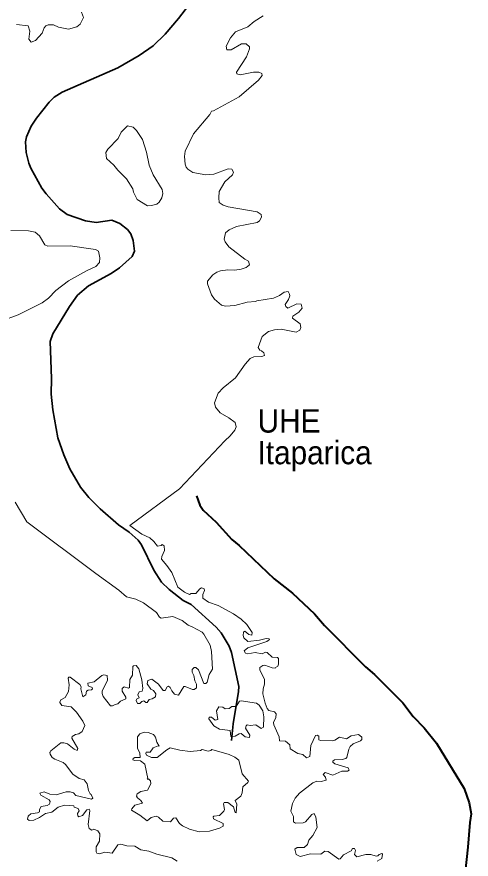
# Model space of a CAD drawing. Extents: x 553962 to 842807, y 8883888 to 9032388.
# Drawn here: x 578448 to 580386, y 8916252 to 8919850 of the extents above; entities that cross this region are included whole.
import ezdxf
from ezdxf.enums import TextEntityAlignment as Align

# ---------------------------------------------------------------- set-up
doc = ezdxf.new("R2010")
doc.units = 0
doc.header["$LTSCALE"] = 200
doc.linetypes.add('LONG_DASH_SHORT_DASH', pattern=[9.9, 6, -1.2, 1.5, -1.2])
doc.layers.add('6', color=7, linetype='Continuous', lineweight=13)

msp = doc.modelspace()

# ---------------------------------------------------------------- linework, layer by layer
at = {"layer": '6'}
msp.add_line((578490.1, 8917693.2), (578784.8, 8917471.3), dxfattribs=at)
at = {"layer": '6', "linetype": 'LONG_DASH_SHORT_DASH', "lineweight": 35}
msp.add_lwpolyline([(579291, 8920043.1), (579137.8, 8919842.8), (579080.5, 8919775.2), (579029.5, 8919725.5), (578969.8, 8919684.3), (578878.2, 8919631.6), (578641.2, 8919527.8), (578607.5, 8919506.6), (578585.5, 8919485.5), (578531, 8919416.2), (578508.9, 8919382.5), (578489.1, 8919337.6), (578485.2, 8919315.1), (578487.3, 8919270.2), (578498.6, 8919225.2), (578508.1, 8919202.8), (578554.8, 8919118), (578572.9, 8919093.8), (578630.4, 8919030.2), (578662.2, 8919005.9), (578740.7, 8918978.3), (578785.6, 8918971), (578853, 8918981.3), (578886.8, 8918967.1), (578920.4, 8918940.8), (578934.7, 8918922.2), (578944.3, 8918894), (578949.9, 8918849), (578940.4, 8918826.6), (578886.4, 8918777.3), (578850.5, 8918753.1), (578753.6, 8918701.1), (578706.1, 8918660.5), (578672.4, 8918612.1), (578601.1, 8918496.3), (578590.2, 8918462.5), (578595.4, 8918305.1), (578594.6, 8918237.6), (578601, 8918170.3), (578622.6, 8918051), (578647.7, 8917978.3), (578674.1, 8917918.6), (578719.9, 8917840.4), (578754.5, 8917795.8), (578802.9, 8917748.3), (578882.1, 8917679.1), (578927.3, 8917649), (578965.1, 8917614.7), (578979.8, 8917594.3), (579031.7, 8917485.4), (579064.8, 8917435.4), (579097.3, 8917404.1), (579157.9, 8917356.5), (579191.2, 8917339.2), (579297.6, 8917243.3), (579319.2, 8917218.6), (579353.8, 8917162), (579364.1, 8917134.3), (579394.4, 8916988.5), (579393.5, 8916968.2), (579370.6, 8916829.9), (579363.6, 8916758.3)], dxfattribs=at)
at = {"layer": '6'}
for points in [[(578724.3, 8919870.2), (578732, 8919846.5), (578718.7, 8919818.4), (578704.2, 8919807.5), (578668, 8919796.3), (578626, 8919806.2), (578603.8, 8919815), (578582, 8919815.4), (578572.1, 8919811), (578564.3, 8919802.8), (578555.3, 8919780.5), (578527.5, 8919748.3), (578508.6, 8919741.9), (578499.4, 8919754.4), (578502.8, 8919788.5), (578495.9, 8919811.9), (578446.7, 8919817.1)], [(579427.7, 8919679.2), (579427.7, 8919679.2), (579440.6, 8919712.7), (579441.1, 8919721), (579426, 8919734), (579406.5, 8919734.1), (579361.6, 8919708.6), (579343.9, 8919709), (579340.8, 8919723.7), (579359.8, 8919759.6), (579380.5, 8919785), (579433.7, 8919806.7), (579461, 8919829.2), (579499, 8919853.4)], [(579295.8, 8918182.3), (579291.5, 8918200.6), (579307.5, 8918242), (579327.8, 8918264.5), (579381, 8918307.3), (579422.1, 8918366.6), (579442.8, 8918390.3), (579458.5, 8918396.8), (579492.9, 8918398.1), (579504.6, 8918403.3), (579502.1, 8918414), (579491.2, 8918423.6), (579484.3, 8918425.4), (579477, 8918437), (579495.2, 8918484.1), (579521.1, 8918506.1), (579547.4, 8918513.1), (579576, 8918516.1), (579639.6, 8918503.2), (579655.1, 8918511.3), (579659.8, 8918523.3), (579656.9, 8918537.9), (579624.6, 8918563), (579625.6, 8918570.8), (579651.2, 8918588.3), (579665, 8918605.2), (579661.2, 8918622.9), (579642.5, 8918623.8), (579604.2, 8918605.7), (579595.9, 8918611.7), (579593.3, 8918620.7), (579607.5, 8918642.4), (579612.3, 8918657.9), (579611.4, 8918665.7), (579604.8, 8918676.1), (579589, 8918673.1), (579568.6, 8918658.8), (579543.1, 8918648), (579472.5, 8918637.1), (579466.2, 8918633.7), (579429.9, 8918630.3), (579378.4, 8918616.5), (579337.7, 8918613.6), (579320.5, 8918618.6), (579290.7, 8918643.6), (579278.5, 8918662.3), (579260.9, 8918708.6), (579260.8, 8918720.6), (579283.7, 8918747.4), (579301.1, 8918759.1), (579316.6, 8918764.7), (579347.4, 8918769.1), (579377.5, 8918767.2), (579405.6, 8918771.7), (579426.4, 8918779), (579440.6, 8918790.7), (579436.8, 8918806.1), (579419.9, 8918814.4), (579352.2, 8918867.1), (579336.1, 8918887.9), (579332.2, 8918899.6), (579337.8, 8918926.9), (579354.2, 8918939.8), (579384.9, 8918954.1), (579473.2, 8918970.6), (579483.9, 8918978.8), (579491.7, 8918993.8), (579490.8, 8919005.1), (579473.9, 8919017.2), (579350.2, 8919038), (579327.8, 8919045.3), (579311.8, 8919056.6), (579309.2, 8919076.5), (579311, 8919104.1), (579335.2, 8919144.6), (579368, 8919174.6), (579371.9, 8919185.9), (579365.5, 8919198.3), (579349.9, 8919200.1), (579288, 8919178.1), (579254.1, 8919175.1), (579198.1, 8919185.4), (579177.3, 8919199.3), (579170, 8919207.9), (579165.7, 8919220.1), (579163.1, 8919253.7), (579165.9, 8919275.9), (579202, 8919349.7), (579270.7, 8919432.7), (579277.7, 8919446.1), (579286.3, 8919447.9), (579397, 8919507.9), (579478.6, 8919579.2), (579494.3, 8919598.8), (579492.9, 8919608.3), (579480, 8919613.9), (579457.5, 8919613.4), (579401.3, 8919601.8), (579386.2, 8919606.1), (579384.5, 8919613.8), (579427.7, 8919679.2)], [(578421.6, 8918937.2), (578497.7, 8918935.9), (578526.2, 8918930.3), (578544.1, 8918914.6), (578567.3, 8918875.5), (578580.7, 8918869.8), (578675.8, 8918871.9), (578783.4, 8918855.9), (578796.5, 8918849), (578802.1, 8918820.4), (578799.9, 8918799.8), (578784.2, 8918783.7), (578745, 8918765.1), (578668.1, 8918721.9), (578614, 8918680.4), (578582.9, 8918647.6)], [(578582.9, 8918647.6), (578556.1, 8918628.1), (578453.6, 8918577.1), (578384.4, 8918551.1)], [(578930.2, 8917676.9), (579142.2, 8917833.7), (579335.3, 8918038.9), (579357.7, 8918059.2), (579378.4, 8918084.7), (579383.1, 8918098.5), (579378.9, 8918116.6), (579352.9, 8918137.4), (579315, 8918157.6), (579295.8, 8918182.3), (579295.8, 8918182.3)], [(578441.2, 8917776.7), (578490.1, 8917693.2)], [(579525.2, 8917189.8), (579524.8, 8917193.3), (579511.2, 8917193.8), (579483.6, 8917186.5), (579433, 8917181.8), (579416.5, 8917197.1), (579413.1, 8917206.5), (579414.3, 8917221.7), (579420.8, 8917225.1), (579438.1, 8917211.1), (579449.9, 8917208.6), (579451.7, 8917220), (579429.6, 8917254), (579405.4, 8917276.1), (579372.3, 8917299.4), (579307.2, 8917334.8), (579266.1, 8917349.2), (579241.9, 8917365.8), (579241.4, 8917382.3), (579249.1, 8917398.6), (579247.4, 8917406.9), (579236.3, 8917410.3), (579228.6, 8917406.1), (579211.6, 8917386.2), (579192.2, 8917386.1), (579184.8, 8917381.9), (579163.3, 8917391.7), (579134.8, 8917412.9), (579109.7, 8917475.8), (579088.5, 8917506.3), (579064.7, 8917532.7), (579065.9, 8917544.1), (579078.3, 8917570.1), (579077, 8917590.1), (579067.2, 8917595.1), (579063.4, 8917591.8), (579047.7, 8917589.2), (579032.8, 8917608.4), (579014.6, 8917624.9), (578981, 8917639.3), (578930.2, 8917676.9)], [(578784.8, 8917471.3), (578882.4, 8917401), (578916, 8917372.9), (578955.9, 8917361.9), (578987.8, 8917346.2), (579044.3, 8917305.4), (579055.8, 8917285.8), (579063, 8917280.4), (579114.1, 8917288.8), (579152.6, 8917271.4), (579179.4, 8917250.6), (579196.4, 8917244.7), (579238.8, 8917221.3), (579246.1, 8917213.2)], [(579246.1, 8917213.2), (579272, 8917166.4), (579278.8, 8917138.4), (579283, 8917063.6), (579268.4, 8917041), (579260.5, 8917007.6), (579254.2, 8917001.7), (579246.1, 8917002.5), (579223.2, 8917060.3), (579211.7, 8917070.4), (579204, 8917070.4), (579196, 8917062.4), (579196.4, 8917050.1), (579203.6, 8917036.1), (579206.6, 8917012.7), (579214.2, 8916998.7), (579214.2, 8916983.4), (579204, 8916976.3), (579197.2, 8916976.2), (579166.3, 8916989.7), (579160.8, 8916988.5), (579136.9, 8916951.5), (579120, 8916957.1), (579108.5, 8916971.1), (579101.6, 8916985.6), (579094.5, 8916990.2), (579089.8, 8916988), (579081.2, 8916971.9), (579072.7, 8916971.9), (579051.9, 8916999.1), (579024, 8917020.7), (579007.3, 8917014.4), (579003.5, 8917000.4), (579019, 8916977.3), (579019, 8916977.3), (579030.7, 8916971.9), (579040.8, 8916958.5), (579038.9, 8916945.5), (579025.6, 8916936.7), (579012, 8916934.1), (579004.3, 8916920.9), (578998.8, 8916921), (578989.1, 8916928.1), (578980.6, 8916924.7), (578972.7, 8916916.7), (578963.1, 8916917.2), (578957.6, 8916929.5), (578958.5, 8916934.5), (578969.1, 8916941.3), (578963.6, 8916954), (578969.1, 8916966.4), (578983.1, 8916969.8), (578986, 8916980.2), (578981, 8917017.8), (578967.8, 8917064.5), (578956.4, 8917078.9), (578945.3, 8917078.1), (578942.8, 8917074.6), (578941.5, 8917037.3), (578930.4, 8917019.4), (578929.2, 8916985.1), (578923.6, 8916982.5), (578905.8, 8916987.2), (578896.9, 8916981.2), (578897.3, 8916969.3), (578913.4, 8916943.5), (578912.2, 8916936.2), (578889.4, 8916926.1), (578879, 8916915.4), (578866.7, 8916912.8), (578856.5, 8916906.5), (578847.2, 8916906.5), (578816.6, 8916946), (578811.5, 8916960), (578811.5, 8916969.4), (578834, 8917016.1), (578833.1, 8917036.5), (578819.2, 8917038.6), (578810.7, 8917035.7), (578777.5, 8917009.3), (578751.2, 8917003.3), (578751.6, 8916991.5), (578769.8, 8916985.5), (578770.7, 8916979.1), (578766.4, 8916974.9), (578752, 8916974), (578744.8, 8916969.8), (578741.8, 8916953.2), (578730, 8916945.6), (578720.6, 8916978.7), (578722.7, 8916988.1), (578716.3, 8916997.3), (578675.1, 8917029.7), (578669.6, 8917029.7), (578666.2, 8917024.5), (578671.7, 8916996.7), (578668.7, 8916968.5), (578654.6, 8916942.9), (578635.1, 8916932.4), (578630.7, 8916922.7), (578631.7, 8916921.2)], [(579552, 8917069.7), (579561.3, 8917075.6), (579564.7, 8917085), (579564.3, 8917109.5), (579559.6, 8917112.9), (579537.1, 8917115.1), (579515.7, 8917134.7), (579509.1, 8917135.9), (579494.6, 8917128.3), (579464.1, 8917135), (579433.4, 8917128.7), (579423.3, 8917131.2), (579417.3, 8917140.9), (579417.3, 8917140.9), (579433.5, 8917154.2), (579514.2, 8917181.8), (579525.2, 8917189.5), (579525.2, 8917189.8)], [(579917.7, 8916773.9), (579905.3, 8916783.7), (579873.7, 8916777.8), (579854.9, 8916765.9), (579824.3, 8916772.2), (579804, 8916759.5), (579793.8, 8916756.9), (579742.8, 8916758.2), (579736, 8916760.8), (579735.9, 8916777.3), (579728.7, 8916781.6), (579722.4, 8916779.5), (579702.8, 8916736.5), (579697.3, 8916690.3), (579683.4, 8916685.2), (579668, 8916698.3), (579647.1, 8916703.6), (579614.5, 8916722.5), (579612.3, 8916740.7), (579594.1, 8916756.1), (579569, 8916757.4), (579566.8, 8916774.8), (579544.4, 8916825.7), (579542.7, 8916835.9), (579552.8, 8916857.2), (579555, 8916872.1), (579547.3, 8916880.6), (579523.5, 8916886.6), (579516.3, 8916894.6), (579507, 8916917.5), (579497.6, 8916958.4), (579498.9, 8916978.7), (579504.8, 8916999.2), (579504.8, 8917019.4), (579485.3, 8917060.5), (579485.3, 8917070.5), (579497.2, 8917078.5), (579506.5, 8917079.8), (579537.1, 8917068.4), (579549.4, 8917068), (579552, 8917069.7)], [(578631.7, 8916921.2), (578640.3, 8916907.8), (578679.7, 8916902.2), (578702.3, 8916880.2), (578729.5, 8916840.6), (578737.5, 8916822.4), (578726.5, 8916796.5), (578712.9, 8916787.1), (578697.6, 8916783.7), (578683.2, 8916775.6), (578682.8, 8916767.8), (578707.8, 8916723.8), (578705.3, 8916715.8), (578692.9, 8916720.8), (578663.6, 8916743.8), (578648.3, 8916748.4), (578635.2, 8916748), (578592.7, 8916714.5), (578589.3, 8916708.7)], [(579864.7, 8916634.6), (579861.4, 8916642.2), (579805, 8916658.7), (579796.7, 8916665.6), (579795.9, 8916670.7), (579803.2, 8916676.2), (579835.4, 8916676.7), (579851.1, 8916681.8), (579855.3, 8916686.5), (579864.7, 8916722.1), (579870.6, 8916733.1), (579883.4, 8916745), (579914.8, 8916756.9), (579919.9, 8916762.5), (579919.4, 8916772.6), (579917.7, 8916773.9)], [(578589.3, 8916708.7), (578588.8, 8916707.7), (578589.3, 8916700.1), (578598.2, 8916685.6), (578609.3, 8916678.3), (578645.4, 8916665.1), (578655.6, 8916655.8), (578686.2, 8916614.6), (578713.8, 8916596.8), (578734.5, 8916590), (578747.8, 8916573.3), (578753.7, 8916545.4), (578761.3, 8916530.1), (578765.6, 8916528.3), (578771.5, 8916511.8), (578766.4, 8916508.4), (578700.2, 8916523.2), (578689.5, 8916535.2), (578675.5, 8916539), (578675.5, 8916539), (578658.5, 8916539), (578615.9, 8916527.1), (578588, 8916528.8), (578564.2, 8916539), (578546, 8916533.9), (578550.2, 8916525.4), (578586.3, 8916505), (578590.1, 8916497.7), (578586.8, 8916486.4), (578577, 8916480.4), (578551.1, 8916476.1), (578544.7, 8916463.9), (578543.9, 8916454.1), (578536.1, 8916449.8), (578507.3, 8916444.7), (578497.4, 8916436.8)], [(580007.4, 8916273.3), (580005, 8916275.8), (579993.4, 8916271.9), (579988.7, 8916266.2), (579980.8, 8916265), (579958.6, 8916271.3), (579936.5, 8916271.3), (579898.3, 8916262), (579888.5, 8916271.8), (579893.2, 8916288), (579889.2, 8916296.8), (579880.4, 8916297.2), (579874.8, 8916287), (579841.8, 8916270.1), (579827.8, 8916253.1), (579822.2, 8916252.2), (579776.1, 8916284.1), (579776.1, 8916284.1), (579761.9, 8916285.8), (579744.5, 8916273.1), (579700.5, 8916273.9), (579656.1, 8916262.4), (579640, 8916271.3), (579634.5, 8916294.7), (579643.7, 8916301.5), (579673.1, 8916301.5), (579688.3, 8916313.8), (579694.3, 8916332.9), (579711.3, 8916352.4), (579729.1, 8916387.4), (579724.1, 8916431.5), (579716.4, 8916446.8), (579706.2, 8916443), (579680.1, 8916410.7), (579669.6, 8916406.4), (579636.5, 8916405.2), (579628.5, 8916410.7), (579627.6, 8916434), (579617.4, 8916457.2), (579624.2, 8916490.1), (579634.7, 8916512), (579654.4, 8916533.9), (579711.3, 8916577.2), (579727.5, 8916585.3), (579746.2, 8916584), (579767.8, 8916589.2), (579764.8, 8916601.4), (579755.1, 8916613.3), (579762.7, 8916622.2), (579796.7, 8916609.9), (579834.5, 8916626.9), (579859, 8916627.8), (579866.2, 8916631.2), (579864.7, 8916634.6)], [(578497.4, 8916436.8), (578495.8, 8916435.5), (578492.9, 8916423), (578500.7, 8916416.6), (578520.1, 8916417.9), (578544.7, 8916429), (578570.2, 8916446.4), (578597, 8916452.3), (578624.6, 8916474.4), (578650.8, 8916481.6), (578690.3, 8916479.5), (578692.6, 8916473.2), (578709.5, 8916467.6), (578713.8, 8916458.7), (578706.1, 8916446.7), (578707.4, 8916437), (578712.1, 8916431.9), (578727.3, 8916437.9), (578746.9, 8916462.5), (578756.1, 8916465.1), (578758.8, 8916459.5), (578752.4, 8916399.3), (578756.2, 8916382.7), (578768, 8916375.9), (578776.2, 8916379.7), (578793.6, 8916372), (578801.3, 8916359.2), (578800.4, 8916328.4), (578786.4, 8916304), (578785.6, 8916283.2), (578789, 8916277.3), (578801.2, 8916274.7), (578822.6, 8916281.5), (578853.9, 8916277.3), (578878.1, 8916312.9), (578892.2, 8916315.5), (578917.7, 8916308.3), (578951.5, 8916307), (578977.3, 8916292.1), (579011.2, 8916286.2), (579045.2, 8916273.5), (579108.9, 8916257.3), (579132.3, 8916243.2)], [(579985, 8916242.9), (580004.9, 8916254.8), (580007.4, 8916273.3)]]:
    msp.add_lwpolyline(points, dxfattribs=at)
for points in [[(579029.5, 8919174.2), (579068, 8919112.8), (579070.6, 8919095.5), (579066.7, 8919076.9), (579055.5, 8919057.5), (579045.1, 8919049.7), (579021.7, 8919043.2), (579004.8, 8919042.2), (578961.7, 8919069.9), (578946.1, 8919100.1), (578942.2, 8919114.6), (578915.3, 8919158.2), (578879, 8919194.5), (578862, 8919216.2), (578830.6, 8919245.1), (578827.6, 8919270.1), (578835.4, 8919284.4), (578880.7, 8919329.8), (578893.2, 8919356.9), (578920.5, 8919384.2), (578943.8, 8919378.3), (578957.7, 8919364.4), (578984.5, 8919326.4), (579000.5, 8919271), (579011.8, 8919215.7)], [(579311.9, 8916806.7), (579287.8, 8916820.7), (579266.5, 8916850.4), (579268.6, 8916857.6), (579277.9, 8916858.5), (579293.7, 8916844.9), (579306, 8916847.8), (579300.1, 8916885.6), (579310.3, 8916901.8), (579327.1, 8916900.6), (579336.2, 8916894.2), (579354.4, 8916895.9), (579364.9, 8916904.3), (579383.7, 8916903.1), (579397.7, 8916925.9), (579404.7, 8916927.3), (579470, 8916917.5), (579481.4, 8916909), (579497.2, 8916885.2), (579501.4, 8916859.7), (579500.2, 8916815.2), (579490.3, 8916810.1), (579468.2, 8916825.8), (579442.7, 8916822.4), (579430.5, 8916824.9), (579426.2, 8916821), (579424.1, 8916811.8), (579441.9, 8916782), (579440.2, 8916771.4), (579422.4, 8916773.5), (579405, 8916787.9), (579396.9, 8916787.1), (579379.8, 8916776.9), (579361.3, 8916776.1), (579358.7, 8916801.1)], [(579270.4, 8916371.2), (579225.3, 8916369), (579184.5, 8916379.2), (579154.3, 8916394.1), (579141.6, 8916404.3), (579125.9, 8916427.7), (579115.6, 8916426.3), (579102.9, 8916411.1), (579071.1, 8916414.5), (579051.9, 8916431.1), (579041.7, 8916435.3), (579021.4, 8916429.8), (579003.5, 8916415.4), (578973, 8916439.5), (578937.7, 8916461.6), (578938.1, 8916466.8), (578951.7, 8916482), (578984.3, 8916491.4), (578976.3, 8916502.9), (578962.7, 8916513.5), (578958.9, 8916520.8), (578961, 8916530.5), (578976.2, 8916540.7), (579005.2, 8916546.7), (579020.1, 8916573.4), (579018.8, 8916585.7), (579011.2, 8916592.9), (579004, 8916593.8), (579006.5, 8916595.6), (578993.7, 8916657.9), (578975.1, 8916671.1), (578951.3, 8916672.4), (578942.6, 8916676.3), (578943.6, 8916681.1), (578950.8, 8916686.4), (578973.4, 8916685.7), (578972.5, 8916704.2), (578962.8, 8916726.2), (578963.2, 8916774.3), (578972.1, 8916786.7), (578991.6, 8916794.3), (579007.7, 8916792.6), (579030.7, 8916784.1), (579039.2, 8916773.1), (579045.2, 8916751.4), (579055.3, 8916734.4), (579050.6, 8916735.7), (579029.9, 8916727.6), (579017.1, 8916709.4), (579000.2, 8916708.9), (578998, 8916703.4), (579000.5, 8916695.4), (579023, 8916685.6), (579046.8, 8916686.4), (579087.6, 8916719.1), (579102.4, 8916727.1), (579142.9, 8916717), (579187, 8916711.9), (579231.2, 8916715.7), (579238.2, 8916719.5), (579264.4, 8916713.6), (579275.4, 8916715.3), (579279.7, 8916720.4), (579353.2, 8916698.9), (579378.2, 8916687.2), (579394.4, 8916674.1), (579408.8, 8916615.9), (579436, 8916584.4), (579433.8, 8916578.5), (579411.8, 8916560.2), (579409.7, 8916534.3), (579404.1, 8916520.7), (579378.7, 8916502.1), (579386.3, 8916485.9), (579384.2, 8916449.8), (579378.8, 8916451.2), (579372.7, 8916475.2), (579348.1, 8916493.1), (579332, 8916494.3), (579329.4, 8916487.3), (579333.2, 8916463.1), (579331.5, 8916456.5), (579312.8, 8916438.3), (579288.3, 8916435.3), (579285.6, 8916432.2), (579287, 8916424.2), (579328, 8916404), (579327.7, 8916393.3), (579312.8, 8916384.3)]]:
    msp.add_lwpolyline(points, close=True, dxfattribs=at)
at = {"layer": '6', "lineweight": 40}
msp.add_lwpolyline([(579213.9, 8917803.6), (579228.4, 8917763.4), (579242.2, 8917742.7), (579298.8, 8917690.5), (579364.6, 8917617.7), (579396.1, 8917591.3), (579545.7, 8917448.6), (579623.5, 8917387.3), (579718.5, 8917299.9), (579761.2, 8917250.1), (579934.8, 8917073.4), (579974.1, 8917041), (580094.4, 8916919), (580138.8, 8916860.8), (580185.2, 8916812.2), (580237.9, 8916747.8), (580356.4, 8916554.1), (580378.4, 8916492), (580386.2, 8916445.1), (580380.2, 8916408), (580372.4, 8916302.5), (580354.2, 8916132.1), (580354.2, 8916028.7)], dxfattribs=at)

# ---------------------------------------------------------------- texts
at = {"layer": '6', "width": 0.95}
for s, p in [('UHE', (579609.2, 8918073.7)), ('Itaparica', (579718.2, 8917938.5))]:
    msp.add_text(s, height=100, dxfattribs=at).set_placement(p, align=Align.CENTER)

doc.saveas('drawing.dxf')
